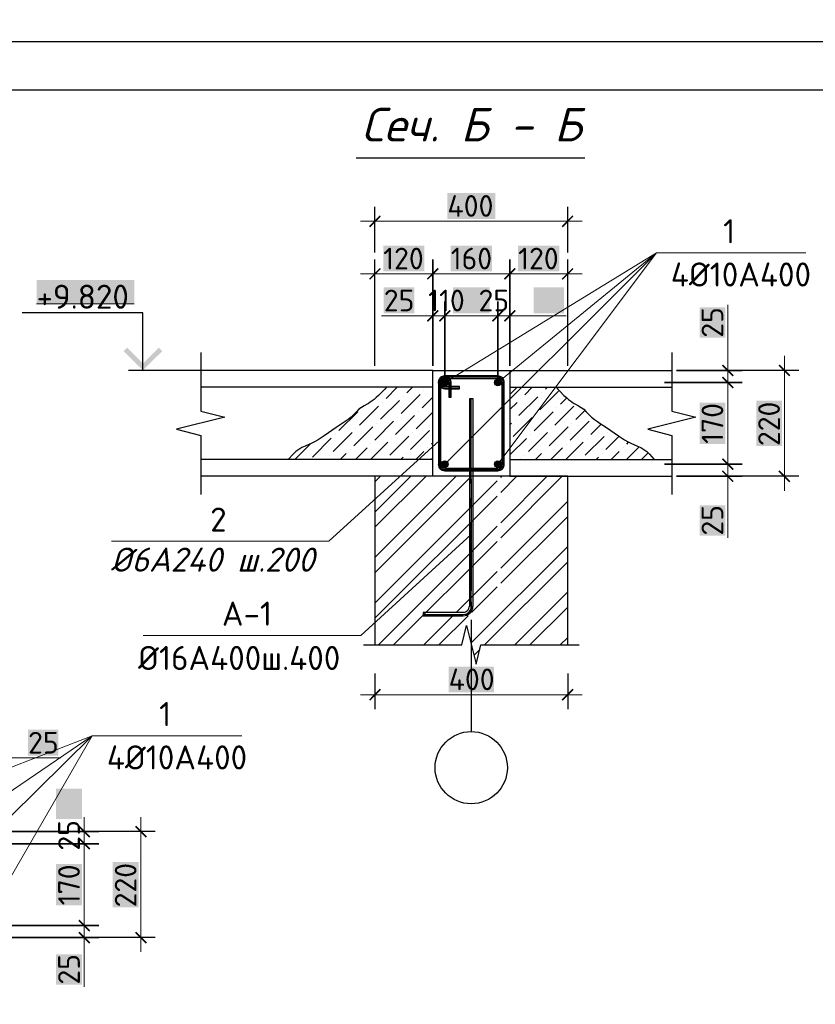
# Model space of a CAD drawing. Header units: millimetres. Extents: x 363306 to 7757304, y 1022887 to 1207196.
# Tile 666 of 1056: x 2271030 to 2279289, y 1078681 to 1088906. Entities that reach past the tile are written whole.
import ezdxf

# ---------------------------------------------------------------- set-up
doc = ezdxf.new("R2010")
doc.units = ezdxf.units.MM
for name, color, linetype in [('0 @ 100', 7, 'Continuous'), ('PDF4_0', 7, 'Continuous'), ('PDF4_Text', 7, 'Continuous'), ('PDF4_Размерные линии', 7, 'Continuous')]:
    doc.layers.add(name, color=color, linetype=linetype)
for name, color, linetype, true_color in [('PDF4__Армирования', 7, 'Continuous', 0x0000dd), ('PDF4__ось', 7, 'Continuous', 0x989898), ('PDF4_Layer7', 7, 'Continuous', 0x947000)]:
    doc.layers.add(name, color=color, linetype=linetype, true_color=true_color)
doc.styles.add('PDF ISOCPEUR', font='isocpeur.TTF')
doc.styles.add('PDF ISOCPEUR Italic', font='isocpeui.ttf')
doc.styles.add('Times New Roman', font='times.ttf')
doc.styles.add('ГОСТ 2.304', font='isocpeui.ttf')

msp = doc.modelspace()

# ---------------------------------------------------------------- linework, layer by layer
at = {"color": 5}
msp.add_lwpolyline([(2256404.77, 1088678.072), (2298404.77, 1088678.072), (2298404.77, 1058978.072), (2256404.77, 1058978.072)], close=True, dxfattribs=at)
at = {"color": 5, "lineweight": 30}
msp.add_lwpolyline([(2258404.77, 1088178.072), (2297904.77, 1088178.072), (2297904.77, 1059478.072), (2258404.77, 1059478.072)], close=True, dxfattribs=at)
at = {"layer": 'PDF4_0', "lineweight": 25, "elevation": 0}
for points in [[(2274717.31, 1086488.395), (2274717.31, 1086962.536)], [(2276718.554, 1086488.395), (2276718.554, 1086962.536)], [(2274717.31, 1085310.74), (2274717.31, 1086416.042)], [(2275317.683, 1085980.387), (2275317.683, 1085310.74), (2275317.683, 1086416.042), (2275317.683, 1085310.74)], [(2276118.181, 1085310.74), (2276118.181, 1086416.042), (2276118.181, 1085310.74), (2276118.181, 1085980.387)], [(2276718.554, 1085310.74), (2276718.554, 1086416.042)], [(2272309.659, 1085264.557), (2272309.659, 1085863.391), (2271055.032, 1085863.391)], [(2272910.032, 1085450.827), (2272910.032, 1085264.557), (2272910.032, 1084839.677), (2273159.418, 1084776.561), (2272659.107, 1084651.868), (2272910.032, 1084588.752), (2272910.032, 1084163.873), (2272910.032, 1083976.063)], [(2277800.766, 1085450.827), (2277800.766, 1085264.557), (2277800.766, 1084839.677), (2278050.151, 1084776.561), (2277549.84, 1084651.868), (2277800.766, 1084588.752), (2277800.766, 1084163.873), (2277800.766, 1083976.063)], [(2273556.588, 1085264.557), (2272158.796, 1085264.557)], [(2279118.508, 1085264.557), (2277846.948, 1085264.557), (2278530.45, 1085264.557)], [(2275717.932, 1084134.624), (2275717.932, 1082973.902)], [(2279118.508, 1084163.873), (2277846.948, 1084163.873), (2278530.45, 1084163.873)], [(2275717.932, 1082861.524), (2275717.932, 1082786.093)], [(2275717.932, 1082673.715), (2275717.932, 1081512.993)], [(2274597.235, 1082413.553), (2274717.31, 1082413.553), (2275617.87, 1082413.553), (2275668.671, 1082613.678), (2275767.193, 1082213.429), (2275817.994, 1082413.553), (2276718.554, 1082413.553), (2276838.629, 1082413.553)], [(2274717.31, 1082413.553), (2274717.31, 1082413.553)], [(2274717.31, 1082116.446), (2274717.31, 1081745.446)], [(2276718.554, 1082116.446), (2276718.554, 1081745.446)], [(2272437.589, 1080473.869), (2270893.552, 1080473.869), (2271851.071, 1080473.869)], [(2272437.589, 1079373.185), (2270893.552, 1079373.185), (2271851.071, 1079373.185)]]:
    msp.add_lwpolyline(points, dxfattribs=at)
at = {"layer": 'PDF4_0', "lineweight": 18, "elevation": 0}
for points in [[(2274567.986, 1086813.212), (2276867.878, 1086813.212)], [(2274567.986, 1086266.719), (2275468.546, 1086266.719)], [(2275168.36, 1086266.719), (2276267.505, 1086266.719)], [(2276867.878, 1086266.719), (2275967.318, 1086266.719)], [(2278381.127, 1085943.441), (2278381.127, 1085264.557)], [(2274785.044, 1085831.063), (2275317.683, 1085831.063)], [(2275168.36, 1085831.063), (2275593.239, 1085831.063)], [(2275293.052, 1085831.063), (2276142.812, 1085831.063)], [(2275842.625, 1085831.063), (2276267.505, 1085831.063)], [(2276703.16, 1085831.063), (2276118.181, 1085831.063)], [(2278381.127, 1084989.001), (2278381.127, 1085413.881)], [(2278969.185, 1084014.549), (2278969.185, 1085413.881)], [(2278381.127, 1084139.242), (2278381.127, 1085289.188)], [(2278381.127, 1084014.549), (2278381.127, 1084439.428)], [(2278381.127, 1083523.474), (2278381.127, 1084163.873)], [(2274567.986, 1081894.769), (2276867.878, 1081894.769)], [(2271455.44, 1081238.96), (2270768.859, 1081238.96)], [(2271700.208, 1080198.313), (2271700.208, 1080623.193)], [(2272288.266, 1079223.861), (2272288.266, 1080623.193)], [(2271700.208, 1079348.554), (2271700.208, 1080498.5)], [(2271700.208, 1079223.861), (2271700.208, 1079648.741)], [(2271700.208, 1078860.558), (2271700.208, 1079373.185)]]:
    msp.add_lwpolyline(points, dxfattribs=at)
at = {"layer": 'PDF4_0', "lineweight": 20, "elevation": 0}
for points in [[(2275442.376, 1084288.565), (2277639.127, 1086483.777), (2275993.488, 1084288.565)], [(2275993.488, 1085138.325), (2277639.127, 1086483.777), (2275442.376, 1085138.325)], [(2277639.127, 1086483.777), (2279192.4, 1086483.777)], [(2275388.496, 1084534.872), (2274240.09, 1083489.607), (2271981.763, 1083489.607)], [(2275717.932, 1083558.881), (2274569.526, 1082512.076), (2272311.198, 1082512.076)], [(2268893.847, 1079497.878), (2271783.336, 1081469.873), (2270642.627, 1079497.878)], [(2270642.627, 1080347.637), (2271783.336, 1081469.873), (2268893.847, 1080347.637)], [(2271783.336, 1081469.873), (2273336.61, 1081469.873)]]:
    msp.add_lwpolyline(points, dxfattribs=at)
at = {"layer": 'PDF4_0', "color": 7, "lineweight": 0, "true_color": 0xffffff, "elevation": 0}
for points in [[(2271204.356, 1085954.217), (2272218.833, 1085954.217)], [(2271205.896, 1085954.217), (2272218.833, 1085954.217)]]:
    msp.add_lwpolyline(points, dxfattribs=at)
at = {"layer": 'PDF4_0', "lineweight": 25, "elevation": 0}
for points in [[(2275442.376, 1085980.387), (2275442.376, 1085186.047)], [(2275993.488, 1085980.387), (2275993.488, 1085186.047)], [(2278530.45, 1085138.325), (2277722.255, 1085138.325)], [(2278530.45, 1084288.565), (2277722.255, 1084288.565)], [(2271851.071, 1080347.637), (2270768.859, 1080347.637)], [(2271851.071, 1079497.878), (2270768.859, 1079497.878)]]:
    msp.add_lwpolyline(points, close=True, dxfattribs=at)
at = {"layer": 'PDF4_0', "lineweight": 30, "elevation": 0}
msp.add_lwpolyline([(2275317.683, 1085264.557), (2276118.181, 1085264.557), (2276118.181, 1084163.873), (2275317.683, 1084163.873)], close=True, dxfattribs=at)
at = {"layer": 'PDF4_0', "color": 1, "lineweight": 20, "elevation": 0}
for points in [[(2275408.509, 1085136.785), (2275445.455, 1085173.731)], [(2275410.048, 1085149.101), (2275433.14, 1085172.192)], [(2275410.048, 1085127.549), (2275454.691, 1085170.652)], [(2275414.667, 1085119.852), (2275462.388, 1085167.574)], [(2275419.285, 1085113.694), (2275468.546, 1085162.955)], [(2275425.442, 1085109.076), (2275473.164, 1085156.798)], [(2275433.14, 1085105.997), (2275476.243, 1085149.101)], [(2275442.376, 1085104.457), (2275477.783, 1085138.325)], [(2275958.081, 1085141.403), (2275990.409, 1085173.731)], [(2275959.621, 1085130.628), (2276001.185, 1085172.192)], [(2275962.7, 1085122.93), (2276008.882, 1085169.113)], [(2275964.239, 1085158.337), (2275975.015, 1085167.574)], [(2275967.318, 1085116.773), (2276015.04, 1085164.495)], [(2275973.476, 1085110.615), (2276021.198, 1085159.876)], [(2275979.633, 1085107.536), (2276024.276, 1085152.179)], [(2275988.87, 1085104.457), (2276027.355, 1085142.943)], [(2275999.646, 1085105.997), (2276025.816, 1085132.167)], [(2275457.77, 1085107.536), (2275474.704, 1085124.47)], [(2275408.509, 1084287.026), (2275445.455, 1084322.433)], [(2275410.048, 1084299.341), (2275433.14, 1084322.433)], [(2275410.048, 1084277.79), (2275454.691, 1084320.893)], [(2275414.667, 1084270.092), (2275462.388, 1084317.814)], [(2275419.285, 1084263.935), (2275468.546, 1084313.196)], [(2275958.081, 1084287.026), (2275995.027, 1084322.433)], [(2275959.621, 1084299.341), (2275982.712, 1084322.433)], [(2275961.16, 1084277.79), (2276004.264, 1084320.893)], [(2275964.239, 1084270.092), (2276011.961, 1084317.814)], [(2275968.857, 1084263.935), (2276018.119, 1084313.196)], [(2275425.442, 1084259.316), (2275473.164, 1084305.499)], [(2275433.14, 1084256.238), (2275476.243, 1084297.802)], [(2275442.376, 1084254.698), (2275477.783, 1084288.565)], [(2275457.77, 1084257.777), (2275474.704, 1084274.711)], [(2275975.015, 1084259.316), (2276022.737, 1084305.499)], [(2275982.712, 1084256.238), (2276025.816, 1084297.802)], [(2275993.488, 1084254.698), (2276027.355, 1084288.565)], [(2276007.343, 1084257.777), (2276024.276, 1084274.711)]]:
    msp.add_lwpolyline(points, dxfattribs=at)
at = {"layer": 'PDF4_0', "color": 8, "lineweight": 25, "true_color": 0x767676, "elevation": 0}
for points in [[(2274837.384, 1085089.063), (2274820.451, 1085069.051), (2274800.438, 1085049.038), (2274755.795, 1085004.395), (2274731.165, 1084982.843), (2274709.613, 1084962.831), (2274688.061, 1084947.437), (2274669.588, 1084933.582), (2274651.115, 1084921.267), (2274635.721, 1084912.03), (2274604.932, 1084896.636), (2274577.223, 1084879.702), (2274551.053, 1084859.69), (2274524.882, 1084833.52), (2274497.173, 1084805.81), (2274469.463, 1084778.101), (2274440.214, 1084753.47), (2274409.426, 1084731.918), (2274378.638, 1084711.906), (2274313.982, 1084671.881), (2274190.829, 1084585.673), (2274129.252, 1084544.109), (2274096.924, 1084524.097), (2274063.057, 1084508.702), (2273992.244, 1084477.914), (2273958.376, 1084462.52), (2273926.049, 1084444.047), (2273896.8, 1084420.955), (2273869.09, 1084394.785), (2273818.289, 1084339.366)], [(2274832.766, 1084972.067), (2274949.762, 1085089.063)], [(2275049.824, 1085030.565), (2275106.783, 1085089.063)], [(2275225.318, 1085050.578), (2275225.318, 1085050.578)], [(2276118.181, 1085013.632), (2276193.612, 1085089.063)], [(2276272.123, 1085010.553), (2276350.633, 1085089.063)], [(2276429.143, 1084853.532), (2276624.65, 1085049.038)], [(2276447.617, 1085030.565), (2276447.617, 1085030.565)], [(2276487.641, 1085069.051), (2276507.654, 1085089.063)], [(2276598.48, 1085089.063), (2276615.413, 1085069.051), (2276635.426, 1085049.038), (2276680.069, 1085004.395), (2276704.699, 1084982.843), (2276726.251, 1084962.831), (2276747.803, 1084947.437), (2276766.276, 1084933.582), (2276784.749, 1084921.267), (2276800.143, 1084912.03), (2276830.932, 1084896.636), (2276858.641, 1084879.702), (2276884.811, 1084859.69), (2276910.982, 1084833.52), (2276938.691, 1084805.81), (2276966.401, 1084778.101), (2276995.65, 1084753.47), (2277026.438, 1084731.918), (2277057.226, 1084711.906), (2277121.882, 1084671.881), (2277245.035, 1084585.673), (2277306.612, 1084544.109), (2277338.94, 1084524.097), (2277372.807, 1084508.702), (2277443.62, 1084477.914), (2277477.488, 1084462.52), (2277509.815, 1084444.047), (2277539.064, 1084420.955), (2277566.774, 1084394.785), (2277617.575, 1084339.366)], [(2274774.268, 1084756.549), (2274971.314, 1084952.055)], [(2274794.281, 1084932.043), (2274794.281, 1084932.043)], [(2274989.787, 1084815.047), (2275186.833, 1085012.092)], [(2275009.799, 1084992.08), (2275009.799, 1084992.08)], [(2275206.845, 1084873.545), (2275317.683, 1084985.922)], [(2276118.181, 1084856.611), (2276193.612, 1084932.043)], [(2276212.085, 1084795.034), (2276409.131, 1084990.54)], [(2276232.098, 1084970.528), (2276232.098, 1084970.528)], [(2276644.662, 1084912.03), (2276710.857, 1084978.225)], [(2274341.692, 1084638.014), (2274538.737, 1084835.059)], [(2274558.75, 1084696.511), (2274754.256, 1084893.557)], [(2274577.223, 1084873.545), (2274577.223, 1084873.545)], [(2275146.808, 1084658.026), (2275317.683, 1084828.901)], [(2275166.82, 1084835.059), (2275166.82, 1084835.059)], [(2276369.106, 1084636.474), (2276566.152, 1084833.52)], [(2276586.164, 1084696.511), (2276781.67, 1084892.018)], [(2276606.177, 1084873.545), (2276606.177, 1084873.545)], [(2276801.683, 1084755.009), (2276895.587, 1084848.914)], [(2274715.77, 1084539.491), (2274911.277, 1084736.536)], [(2274931.289, 1084599.528), (2275128.335, 1084795.034)], [(2274951.301, 1084775.022), (2274951.301, 1084775.022)], [(2276153.588, 1084577.976), (2276350.633, 1084775.022)], [(2276173.6, 1084755.009), (2276173.6, 1084755.009)], [(2276389.119, 1084813.507), (2276389.119, 1084813.507)], [(2276743.185, 1084539.491), (2276940.231, 1084734.997)], [(2274283.194, 1084422.495), (2274480.239, 1084618.001)], [(2274498.712, 1084480.993), (2274695.758, 1084678.038)], [(2274518.725, 1084658.026), (2274518.725, 1084658.026)], [(2274734.243, 1084716.524), (2274734.243, 1084716.524)], [(2275088.31, 1084440.968), (2275285.355, 1084638.014)], [(2275108.322, 1084618.001), (2275108.322, 1084618.001)], [(2276118.181, 1084699.59), (2276133.575, 1084716.524)], [(2276310.608, 1084420.955), (2276507.654, 1084618.001)], [(2276527.666, 1084479.453), (2276723.172, 1084676.499)], [(2276546.139, 1084656.487), (2276546.139, 1084656.487)], [(2276763.197, 1084716.524), (2276763.197, 1084716.524)], [(2276958.704, 1084597.989), (2277066.463, 1084705.748)], [(2277135.737, 1084618.001), (2277135.737, 1084618.001)], [(2274067.675, 1084362.458), (2274263.181, 1084559.503)], [(2274303.206, 1084599.528), (2274303.206, 1084599.528)], [(2274671.127, 1084339.366), (2274852.779, 1084519.478)], [(2274872.791, 1084382.47), (2275068.297, 1084579.516)], [(2274892.804, 1084559.503), (2274892.804, 1084559.503)], [(2275305.368, 1084501.005), (2275317.683, 1084513.321)], [(2276118.181, 1084385.549), (2276290.596, 1084557.964)], [(2276330.621, 1084597.989), (2276330.621, 1084597.989)], [(2276700.081, 1084339.366), (2276880.193, 1084519.478)], [(2276900.206, 1084382.47), (2277097.251, 1084577.976)], [(2276920.218, 1084557.964), (2276920.218, 1084557.964)], [(2277115.724, 1084440.968), (2277254.272, 1084579.516)], [(2277332.782, 1084499.466), (2277351.255, 1084517.939)], [(2273886.024, 1084339.366), (2274047.663, 1084501.005)], [(2274460.227, 1084440.968), (2274460.227, 1084440.968)], [(2274514.107, 1084339.366), (2274637.26, 1084460.98)], [(2274675.745, 1084501.005), (2274675.745, 1084501.005)], [(2275143.729, 1084339.366), (2275225.318, 1084422.495)], [(2275265.343, 1084460.98), (2275265.343, 1084460.98)], [(2276487.641, 1084440.968), (2276487.641, 1084440.968)], [(2276543.06, 1084339.366), (2276664.675, 1084460.98)], [(2276703.16, 1084499.466), (2276703.16, 1084499.466)], [(2277171.143, 1084339.366), (2277254.272, 1084420.955)], [(2277292.757, 1084460.98), (2277292.757, 1084460.98)], [(2277328.164, 1084339.366), (2277460.554, 1084470.217)], [(2274200.065, 1084339.366), (2274204.683, 1084343.985)], [(2274243.169, 1084382.47), (2274243.169, 1084382.47)], [(2274357.086, 1084339.366), (2274420.202, 1084402.482)], [(2274832.766, 1084343.985), (2274832.766, 1084343.985)], [(2274985.169, 1084339.366), (2275009.799, 1084362.458)], [(2275049.824, 1084402.482), (2275049.824, 1084402.482)], [(2275300.75, 1084339.366), (2275317.683, 1084356.3)], [(2276229.019, 1084339.366), (2276232.098, 1084342.445)], [(2276272.123, 1084382.47), (2276272.123, 1084382.47)], [(2276386.04, 1084339.366), (2276447.617, 1084400.943)], [(2276860.181, 1084342.445), (2276860.181, 1084342.445)], [(2277014.123, 1084339.366), (2277037.214, 1084362.458)], [(2277077.239, 1084400.943), (2277077.239, 1084400.943)], [(2277489.803, 1084342.445), (2277554.459, 1084407.101)], [(2274717.31, 1083791.333), (2275091.389, 1084163.873)], [(2274717.31, 1083320.271), (2275562.451, 1084163.873)], [(2274717.31, 1084105.375), (2274775.808, 1084163.873)], [(2274717.31, 1083634.312), (2275248.409, 1084163.873)], [(2274717.31, 1083163.25), (2275719.471, 1084163.873)], [(2274717.31, 1082847.669), (2275985.791, 1084116.151)], [(2276022.737, 1084153.097), (2276033.513, 1084163.873)], [(2276022.737, 1083682.034), (2276504.575, 1084163.873)], [(2276022.737, 1083996.076), (2276190.534, 1084163.873)], [(2276022.737, 1083525.014), (2276661.596, 1084163.873)], [(2274717.31, 1082690.649), (2275985.791, 1083959.13)], [(2276022.737, 1083210.972), (2276718.554, 1083905.25)], [(2276022.737, 1083053.952), (2276718.554, 1083748.229)], [(2274754.256, 1082413.553), (2275985.791, 1083645.088)], [(2274911.277, 1082413.553), (2275985.791, 1083488.068)], [(2275713.314, 1082430.487), (2276718.554, 1083434.188)], [(2275854.94, 1082413.553), (2276718.554, 1083277.167)], [(2275562.451, 1082750.686), (2275985.791, 1083174.026)], [(2275719.471, 1082750.686), (2275985.791, 1083017.006)], [(2276168.982, 1082413.553), (2276718.554, 1082963.126)], [(2276326.002, 1082413.553), (2276718.554, 1082804.566)], [(2275225.318, 1082413.553), (2275527.044, 1082713.74)], [(2275382.339, 1082413.553), (2275684.065, 1082713.74)], [(2276640.044, 1082413.553), (2276718.554, 1082490.524)], [(2275745.642, 1082304.255), (2275805.679, 1082364.292)]]:
    msp.add_lwpolyline(points, dxfattribs=at)
at = {"layer": 'PDF4_0', "lineweight": 30, "elevation": 0}
msp.add_lwpolyline([(2276718.554, 1082413.553), (2276718.554, 1084163.873), (2274717.31, 1084163.873), (2274717.31, 1082413.553)], dxfattribs=at)
at = {"layer": 'PDF4_0', "lineweight": 25}
msp.add_circle((2275717.162, 1081138.145, 0), 374.848, dxfattribs=at)
at = {"layer": 'PDF4_0', "color": 7, "true_color": 0xffffff, "transparency": 33554559}
for points in [[(2275470.086, 1087107.241, 0), (2275470.086, 1086837.843, 0), (2275965.778, 1087107.241, 0)], [(2275470.086, 1086837.843, 0), (2275965.778, 1087107.241, 0), (2275965.778, 1086837.843, 0)], [(2274803.517, 1086560.748, 0), (2274803.517, 1086291.349, 0), (2275231.476, 1086560.748, 0)], [(2274803.517, 1086291.349, 0), (2275231.476, 1086560.748, 0), (2275231.476, 1086291.349, 0)], [(2275503.953, 1086560.748, 0), (2275503.953, 1086291.349, 0), (2275931.911, 1086560.748, 0)], [(2275503.953, 1086291.349, 0), (2275931.911, 1086560.748, 0), (2275931.911, 1086291.349, 0)], [(2276204.388, 1086560.748, 0), (2276204.388, 1086291.349, 0), (2276632.347, 1086560.748, 0)], [(2276204.388, 1086291.349, 0), (2276632.347, 1086560.748, 0), (2276632.347, 1086291.349, 0)], [(2271204.356, 1086203.602, 0), (2272218.833, 1086203.602, 0), (2271204.356, 1085954.217, 0)], [(2272218.833, 1086203.602, 0), (2271204.356, 1085954.217, 0), (2272218.833, 1085954.217, 0)], [(2271205.896, 1086203.602, 0), (2272218.833, 1086203.602, 0), (2271205.896, 1085954.217, 0)], [(2272218.833, 1086203.602, 0), (2271205.896, 1085954.217, 0), (2272218.833, 1085954.217, 0)], [(2274809.675, 1086125.092, 0), (2274809.675, 1085855.694, 0), (2275125.256, 1086125.092, 0)], [(2274809.675, 1085855.694, 0), (2275125.256, 1086125.092, 0), (2275125.256, 1085855.694, 0)], [(2275527.044, 1086125.092, 0), (2275527.044, 1085855.694, 0), (2275908.82, 1086125.092, 0)], [(2275527.044, 1085855.694, 0), (2275908.82, 1086125.092, 0), (2275908.82, 1085855.694, 0)], [(2276364.488, 1086125.092, 0), (2276364.488, 1085855.694, 0), (2276678.529, 1086125.092, 0)], [(2276364.488, 1085855.694, 0), (2276678.529, 1086125.092, 0), (2276678.529, 1085855.694, 0)], [(2278087.098, 1085603.229, 0), (2278356.496, 1085603.229, 0), (2278087.098, 1085918.81, 0)], [(2278356.496, 1085603.229, 0), (2278087.098, 1085918.81, 0), (2278356.496, 1085918.81, 0)], [(2278087.098, 1084501.005, 0), (2278356.496, 1084501.005, 0), (2278087.098, 1084927.424, 0)], [(2278356.496, 1084501.005, 0), (2278087.098, 1084927.424, 0), (2278356.496, 1084927.424, 0)], [(2278675.156, 1084477.914, 0), (2278944.554, 1084477.914, 0), (2278675.156, 1084950.516, 0)], [(2278944.554, 1084477.914, 0), (2278675.156, 1084950.516, 0), (2278944.554, 1084950.516, 0)], [(2278087.098, 1083548.105, 0), (2278356.496, 1083548.105, 0), (2278087.098, 1083862.146, 0)], [(2278356.496, 1083548.105, 0), (2278087.098, 1083862.146, 0), (2278356.496, 1083862.146, 0)], [(2275482.401, 1082188.798, 0), (2275482.401, 1081919.4, 0), (2275953.463, 1082188.798, 0)], [(2275482.401, 1081919.4, 0), (2275953.463, 1082188.798, 0), (2275953.463, 1081919.4, 0)], [(2271116.768, 1081532.989, 0), (2271116.768, 1081263.591, 0), (2271430.809, 1081532.989, 0)], [(2271116.768, 1081263.591, 0), (2271430.809, 1081532.989, 0), (2271430.809, 1081263.591, 0)], [(2271406.179, 1080604.72, 0), (2271675.577, 1080604.72, 0), (2271406.179, 1080918.761, 0)], [(2271675.577, 1080604.72, 0), (2271406.179, 1080918.761, 0), (2271675.577, 1080918.761, 0)], [(2271406.179, 1079708.778, 0), (2271675.577, 1079708.778, 0), (2271406.179, 1080136.737, 0)], [(2271675.577, 1079708.778, 0), (2271406.179, 1080136.737, 0), (2271675.577, 1080136.737, 0)], [(2271994.237, 1079687.226, 0), (2272263.635, 1079687.226, 0), (2271994.237, 1080159.828, 0)], [(2272263.635, 1079687.226, 0), (2271994.237, 1080159.828, 0), (2272263.635, 1080159.828, 0)], [(2271406.179, 1078885.189, 0), (2271675.577, 1078885.189, 0), (2271406.179, 1079199.231, 0)], [(2271675.577, 1078885.189, 0), (2271406.179, 1079199.231, 0), (2271675.577, 1079199.231, 0)]]:
    msp.add_solid(points, dxfattribs=at)
at = {"layer": 'PDF4_0', "transparency": 33554559}
for points in [[(2274768.111, 1086874.789, 0), (2274668.048, 1086750.096, 0), (2274655.733, 1086762.411, 0)], [(2274780.426, 1086864.013, 0), (2274768.111, 1086874.789, 0), (2274668.048, 1086750.096, 0)], [(2276655.438, 1086762.411, 0), (2276667.753, 1086750.096, 0), (2276767.816, 1086874.789, 0)], [(2276667.753, 1086750.096, 0), (2276767.816, 1086874.789, 0), (2276780.131, 1086864.013, 0)], [(2274768.111, 1086328.295, 0), (2274668.048, 1086205.142, 0), (2274655.733, 1086215.918, 0)], [(2274780.426, 1086317.519, 0), (2274768.111, 1086328.295, 0), (2274668.048, 1086205.142, 0)], [(2275256.106, 1086215.918, 0), (2275266.882, 1086205.142, 0), (2275368.484, 1086328.295, 0)], [(2275368.484, 1086328.295, 0), (2275266.882, 1086205.142, 0), (2275256.106, 1086215.918, 0)], [(2275266.882, 1086205.142, 0), (2275368.484, 1086328.295, 0), (2275380.799, 1086317.519, 0)], [(2275380.799, 1086317.519, 0), (2275368.484, 1086328.295, 0), (2275266.882, 1086205.142, 0)], [(2276055.065, 1086215.918, 0), (2276067.38, 1086205.142, 0), (2276168.982, 1086328.295, 0)], [(2276168.982, 1086328.295, 0), (2276067.38, 1086205.142, 0), (2276055.065, 1086215.918, 0)], [(2276067.38, 1086205.142, 0), (2276168.982, 1086328.295, 0), (2276179.758, 1086317.519, 0)], [(2276179.758, 1086317.519, 0), (2276168.982, 1086328.295, 0), (2276067.38, 1086205.142, 0)], [(2276655.438, 1086215.918, 0), (2276667.753, 1086205.142, 0), (2276767.816, 1086328.295, 0)], [(2276667.753, 1086205.142, 0), (2276767.816, 1086328.295, 0), (2276780.131, 1086317.519, 0)], [(2275368.484, 1085892.64, 0), (2275266.882, 1085767.947, 0), (2275256.106, 1085780.262, 0)], [(2275380.799, 1085880.324, 0), (2275368.484, 1085892.64, 0), (2275266.882, 1085767.947, 0)], [(2275380.799, 1085780.262, 0), (2275393.115, 1085767.947, 0), (2275493.177, 1085892.64, 0)], [(2275493.177, 1085892.64, 0), (2275393.115, 1085767.947, 0), (2275380.799, 1085780.262, 0)], [(2275393.115, 1085767.947, 0), (2275493.177, 1085892.64, 0), (2275505.492, 1085880.324, 0)], [(2275505.492, 1085880.324, 0), (2275493.177, 1085892.64, 0), (2275393.115, 1085767.947, 0)], [(2275930.372, 1085780.262, 0), (2275942.687, 1085767.947, 0), (2276042.749, 1085892.64, 0)], [(2276042.749, 1085892.64, 0), (2275942.687, 1085767.947, 0), (2275930.372, 1085780.262, 0)], [(2275942.687, 1085767.947, 0), (2276042.749, 1085892.64, 0), (2276055.065, 1085880.324, 0)], [(2276055.065, 1085880.324, 0), (2276042.749, 1085892.64, 0), (2275942.687, 1085767.947, 0)], [(2276055.065, 1085780.262, 0), (2276067.38, 1085767.947, 0), (2276168.982, 1085892.64, 0)], [(2276067.38, 1085767.947, 0), (2276168.982, 1085892.64, 0), (2276179.758, 1085880.324, 0)], [(2272109.534, 1085464.681, 0), (2272309.659, 1085335.37, 0), (2272144.941, 1085500.088, 0)], [(2272309.659, 1085264.557, 0), (2272109.534, 1085464.681, 0), (2272309.659, 1085335.37, 0)], [(2272509.783, 1085464.681, 0), (2272309.659, 1085335.37, 0), (2272474.377, 1085500.088, 0)], [(2272309.659, 1085264.557, 0), (2272509.783, 1085464.681, 0), (2272309.659, 1085335.37, 0)], [(2278442.703, 1085213.756, 0), (2278318.01, 1085313.818, 0), (2278330.326, 1085326.134, 0)], [(2278430.388, 1085201.441, 0), (2278442.703, 1085213.756, 0), (2278318.01, 1085313.818, 0)], [(2279030.761, 1085213.756, 0), (2278906.068, 1085313.818, 0), (2278918.384, 1085326.134, 0)], [(2279018.446, 1085201.441, 0), (2279030.761, 1085213.756, 0), (2278906.068, 1085313.818, 0)], [(2278442.703, 1085089.063, 0), (2278318.01, 1085189.125, 0), (2278330.326, 1085201.441, 0)], [(2278330.326, 1085201.441, 0), (2278318.01, 1085189.125, 0), (2278442.703, 1085089.063, 0)], [(2278430.388, 1085076.748, 0), (2278442.703, 1085089.063, 0), (2278318.01, 1085189.125, 0)], [(2278318.01, 1085189.125, 0), (2278442.703, 1085089.063, 0), (2278430.388, 1085076.748, 0)], [(2278442.703, 1084239.304, 0), (2278318.01, 1084339.366, 0), (2278330.326, 1084351.682, 0)], [(2278330.326, 1084351.682, 0), (2278318.01, 1084339.366, 0), (2278442.703, 1084239.304, 0)], [(2278430.388, 1084226.989, 0), (2278442.703, 1084239.304, 0), (2278318.01, 1084339.366, 0)], [(2278318.01, 1084339.366, 0), (2278442.703, 1084239.304, 0), (2278430.388, 1084226.989, 0)], [(2278330.326, 1084225.449, 0), (2278318.01, 1084214.673, 0), (2278442.703, 1084113.072, 0)], [(2278318.01, 1084214.673, 0), (2278442.703, 1084113.072, 0), (2278430.388, 1084102.296, 0)], [(2278918.384, 1084225.449, 0), (2278906.068, 1084214.673, 0), (2279030.761, 1084113.072, 0)], [(2278906.068, 1084214.673, 0), (2279030.761, 1084113.072, 0), (2279018.446, 1084102.296, 0)], [(2274768.111, 1081957.885, 0), (2274668.048, 1081833.192, 0), (2274655.733, 1081843.968, 0)], [(2274780.426, 1081945.57, 0), (2274768.111, 1081957.885, 0), (2274668.048, 1081833.192, 0)], [(2276655.438, 1081843.968, 0), (2276667.753, 1081833.192, 0), (2276767.816, 1081957.885, 0)], [(2276667.753, 1081833.192, 0), (2276767.816, 1081957.885, 0), (2276780.131, 1081945.57, 0)], [(2271761.784, 1080423.069, 0), (2271638.631, 1080523.131, 0), (2271649.407, 1080535.446, 0)], [(2272349.842, 1080423.069, 0), (2272226.689, 1080523.131, 0), (2272237.465, 1080535.446, 0)], [(2271751.009, 1080410.753, 0), (2271761.784, 1080423.069, 0), (2271638.631, 1080523.131, 0)], [(2272339.067, 1080410.753, 0), (2272349.842, 1080423.069, 0), (2272226.689, 1080523.131, 0)], [(2271761.784, 1080298.376, 0), (2271638.631, 1080398.438, 0), (2271649.407, 1080410.753, 0)], [(2271649.407, 1080410.753, 0), (2271638.631, 1080398.438, 0), (2271761.784, 1080298.376, 0)], [(2271751.009, 1080286.06, 0), (2271761.784, 1080298.376, 0), (2271638.631, 1080398.438, 0)], [(2271638.631, 1080398.438, 0), (2271761.784, 1080298.376, 0), (2271751.009, 1080286.06, 0)], [(2271761.784, 1079448.616, 0), (2271638.631, 1079548.679, 0), (2271649.407, 1079560.994, 0)], [(2271649.407, 1079560.994, 0), (2271638.631, 1079548.679, 0), (2271761.784, 1079448.616, 0)], [(2271751.009, 1079436.301, 0), (2271761.784, 1079448.616, 0), (2271638.631, 1079548.679, 0)], [(2271638.631, 1079548.679, 0), (2271761.784, 1079448.616, 0), (2271751.009, 1079436.301, 0)], [(2271649.407, 1079434.762, 0), (2271638.631, 1079423.986, 0), (2271761.784, 1079322.384, 0)], [(2271638.631, 1079423.986, 0), (2271761.784, 1079322.384, 0), (2271751.009, 1079311.608, 0)], [(2272237.465, 1079434.762, 0), (2272226.689, 1079423.986, 0), (2272349.842, 1079322.384, 0)], [(2272226.689, 1079423.986, 0), (2272349.842, 1079322.384, 0), (2272339.067, 1079311.608, 0)]]:
    msp.add_solid(points, dxfattribs=at)
at = {"layer": 'PDF4__Армирования', "lineweight": 30, "elevation": 0}
for points in [[(2275376.181, 1085138.325), (2275376.181, 1084288.565)], [(2275400.812, 1084288.565), (2275400.812, 1085138.325)], [(2275993.488, 1085206.059), (2275442.376, 1085206.059)], [(2275442.376, 1085192.204), (2275442.376, 1085192.204)], [(2275442.376, 1085181.428), (2275993.488, 1085181.428)], [(2275485.48, 1085138.325), (2275485.48, 1084985.922), (2275510.11, 1084985.922), (2275510.11, 1085138.325)], [(2276035.052, 1085138.325), (2276035.052, 1084288.565)], [(2276059.683, 1084288.565), (2276059.683, 1085138.325)], [(2275442.376, 1085072.13), (2275596.318, 1085072.13), (2275596.318, 1085096.76), (2275442.376, 1085096.76)], [(2275736.405, 1082815.342), (2275736.405, 1084967.449), (2275699.459, 1084967.449), (2275699.459, 1082815.342)], [(2275993.488, 1084245.462), (2275442.376, 1084245.462)], [(2275442.376, 1084222.37), (2275993.488, 1084222.37)], [(2275634.803, 1082750.686), (2275217.621, 1082750.686), (2275217.621, 1082713.74), (2275634.803, 1082713.74)]]:
    msp.add_lwpolyline(points, dxfattribs=at)
at = {"layer": 'PDF4__Армирования', "color": 1, "lineweight": 30}
for centre in [(2275441.606, 1085139.094, 0), (2275992.718, 1085139.094, 0), (2275441.606, 1084289.335, 0), (2275992.718, 1084289.335, 0)]:
    msp.add_circle(centre, 34.637, dxfattribs=at)
at = {"layer": 'PDF4__Армирования', "lineweight": 30}
for centre, radius, start, end in [((2275441.606, 1085139.094, 0), 66.965, 359.9999943, 180.0000057), ((2275441.606, 1085139.094, 0), 66.965, 89.9999943, 270.0000057), ((2275441.606, 1085139.094, 0), 42.335, 0.0008819, 179.9991181), ((2275441.606, 1085139.094, 0), 42.334, 90.0000017, 269.9999983), ((2275992.718, 1085139.094, 0), 66.965, 359.9999943, 90.0000057), ((2275992.718, 1085139.094, 0), 42.334, 0.0000017, 89.9999983), ((2275441.606, 1084289.335, 0), 66.965, 179.9999943, 270.0000057), ((2275441.606, 1084289.335, 0), 42.334, 180.0000017, 269.9999983), ((2275992.718, 1084289.335, 0), 42.334, 270.0000017, 359.9999983), ((2275992.718, 1084289.335, 0), 66.965, 269.9999943, 0.0000057), ((2275634.034, 1082816.111, 0), 63.886, 269.9999949, 0.0000051), ((2275634.034, 1082816.111, 0), 100.832, 270.0000013, 359.9999987)]:
    msp.add_arc(centre, radius, start, end, dxfattribs=at)
at = {"layer": 'PDF4__ось', "lineweight": 25, "elevation": 0}
for points in [[(2275497.795, 1084985.922), (2275497.795, 1085138.325), (2275497.795, 1085149.101), (2275494.716, 1085158.337), (2275490.098, 1085167.574), (2275483.94, 1085176.81), (2275476.243, 1085182.968), (2275467.007, 1085187.586), (2275457.77, 1085192.204), (2275448.534, 1085193.744), (2275437.758, 1085193.744), (2275428.521, 1085192.204), (2275417.745, 1085187.586), (2275410.048, 1085182.968), (2275402.351, 1085176.81), (2275396.193, 1085167.574), (2275391.575, 1085158.337), (2275388.496, 1085149.101), (2275388.496, 1085138.325), (2275388.496, 1084288.565), (2275388.496, 1084279.329), (2275391.575, 1084270.092), (2275394.654, 1084260.856), (2275400.812, 1084253.159), (2275406.969, 1084247.001), (2275414.667, 1084240.843), (2275423.903, 1084237.765), (2275433.14, 1084234.686), (2275442.376, 1084233.146), (2275993.488, 1084233.146), (2276002.724, 1084234.686), (2276011.961, 1084237.765), (2276021.198, 1084240.843), (2276028.895, 1084247.001), (2276035.052, 1084253.159), (2276041.21, 1084260.856), (2276044.289, 1084270.092), (2276047.368, 1084279.329), (2276047.368, 1084288.565), (2276047.368, 1085138.325), (2276047.368, 1085149.101), (2276044.289, 1085158.337), (2276041.21, 1085166.034), (2276035.052, 1085173.731), (2276028.895, 1085181.428), (2276021.198, 1085186.047), (2276011.961, 1085190.665), (2276002.724, 1085193.744), (2275993.488, 1085193.744), (2275442.376, 1085193.744), (2275433.14, 1085193.744), (2275422.364, 1085190.665), (2275414.667, 1085186.047), (2275405.43, 1085179.889), (2275399.272, 1085172.192), (2275393.115, 1085162.955), (2275390.036, 1085153.719), (2275388.496, 1085144.482), (2275388.496, 1085133.706), (2275390.036, 1085124.47), (2275393.115, 1085113.694), (2275399.272, 1085105.997), (2275405.43, 1085098.3), (2275414.667, 1085092.142), (2275422.364, 1085087.524), (2275433.14, 1085084.445), (2275442.376, 1085084.445), (2275596.318, 1085084.445)], [(2275717.932, 1084088.441), (2275717.932, 1084964.37)], [(2275717.932, 1083837.516), (2275717.932, 1083937.578)], [(2275217.621, 1082729.134), (2275634.803, 1082729.134), (2275650.198, 1082730.674), (2275664.052, 1082733.752), (2275676.368, 1082739.91), (2275688.683, 1082749.147), (2275697.92, 1082758.383), (2275707.156, 1082770.699), (2275713.314, 1082783.014), (2275716.393, 1082796.869), (2275717.932, 1082812.263), (2275717.932, 1083688.192)]]:
    msp.add_lwpolyline(points, dxfattribs=at)
at = {"layer": 'PDF4_Layer7', "color": 7, "lineweight": 25, "elevation": 0}
for points in [[(2275317.683, 1085264.557), (2272910.032, 1085264.557)], [(2276118.181, 1085264.557), (2277800.766, 1085264.557)], [(2275317.683, 1085089.063), (2272910.032, 1085089.063)], [(2276118.181, 1085089.063), (2277800.766, 1085089.063)], [(2275317.683, 1084339.366), (2272910.032, 1084339.366)], [(2276118.181, 1084339.366), (2277800.766, 1084339.366)], [(2275317.683, 1084163.873), (2272910.032, 1084163.873)], [(2276118.181, 1084163.873), (2277800.766, 1084163.873)]]:
    msp.add_lwpolyline(points, dxfattribs=at)
at = {"layer": 'PDF4_Layer7', "lineweight": 25, "elevation": 0}
msp.add_lwpolyline([(2275317.683, 1084163.873), (2275317.683, 1085264.557)], dxfattribs=at)
at = {"layer": 'PDF4_Размерные линии', "lineweight": 30, "elevation": 0}
msp.add_lwpolyline([(2274523.343, 1087470.544), (2276895.587, 1087470.544)], dxfattribs=at)

# ---------------------------------------------------------------- texts
at = {"lineweight": 0, "char_height": 237.6, "width": 5680.01686, "attachment_point": 4, "style": 'Times New Roman'}
for s, insert in [('\\pi554.39921;ПК 62.12-8  AIIIв-С8', (2196741.365, 1086177.532, 0)), ('\\pi554.39921;ПК 62.12-8  AIIIв-С8 ', (2203955.211, 1086177.532, 0)), ('\\pi554.39921;ПК 62.10-8  AIIIв-С8', (2196741.365, 1085702.332, 0)), ('\\pi554.39921;ПК 62.10-8  AIIIв-С8 ', (2203955.211, 1085702.332, 0)), ('\\pi554.39921;ПК 29.12-8  AIIIв-С8', (2196741.365, 1085227.132, 0)), ('\\pi554.39921;ПК 29.12-8  AIIIв-С8', (2203955.211, 1085227.132, 0)), ('\\pi554.39921;ПК 29.10-8  AIIIв-С8', (2196741.365, 1084751.932, 0)), ('\\pi554.39921;ПК 29.10-8  AIIIв-С8', (2203955.211, 1084751.932, 0))]:
    msp.add_mtext(s, dxfattribs=dict(at, insert=insert))
at = {"layer": '0 @ 100', "color": 7, "insert": (761996.908, 1075986.433), "char_height": 318.940213, "width": 19697.5359, "attachment_point": 4, "style": 'ГОСТ 2.304'}
msp.add_mtext('\\pi5457.36288;{\\fISOCPEUR|b1|i1|c204|p34;Характеристика участка строительства:\\P\\pi0;\\P}Расчетная зимняя температура воздух 15 °С.\\PСкоростной напор ветра   - 38кг/м2.\\PВес снегового покрова    - 50кг/м2.\\PКлассификация зданий по функциональной пожарной опасности - Ф 4.1 \\PКоэффициент надежности по назначению - 0.95\\P\\P^IПроектом разработано подъёмник для мало мобильных граждан населения грузоподъемностью 250 кг. скоростью 0,25 см/с. Двери шахт подъёмника противопожарные с пределом огнестойкости El 30. Подъёмники оборудованы кабинами габаритами 1500х1500 мм, ширина дверей кабины обеспечивает проезд инвалидной коляски. Для экстренных случаев подъёмник оснащен дополнительным аккумулятором и механическим спуском для безопасного спуска пассажира в нулевую отметку. Так же в дверях подъёмника установлены замки датчики которые открываются с ключевыми картами, чтобы открыть двери подъёмника.\\P^IС внешней и внутренней стороны наружных стен предусмотрено обшивка из аквапанелей толщиной 12,5мм с утеплением из минераловатной ваты на кварцевой основе, А =0,040 Вт/мС, толщиной 100мм. (по теплотехническому расчету). Наружная отделка из органическое стекло.\\P^IПодрядчик обязан предоставить заказчику сертификаты соответствия и пожарной безопасности на фасадную систему и все применяемые в данной системе материалы и изделия.\\PКонструкции, изделия и материалы применены по действующим стандартам, ТУ, сертификатам. На путях эвакуации используются отделочные материалы, соответствующие требованиям п. 5.25 ШНК 2.01.02-04.\\PОтделка стен с внутренней стороны окраска водоэмульсионными красками светлых тонов. Во внутренней и наружной отделке использованы современные отделочные материалы используемые на территории Республики Узбекистан.\\P^IКрыша - скатная из металлических профилированных листов с полимерными покрытиями с обеих сторон толщ.0,55мм по металлическим конструкциям.\\P^IПо периметру наружных стен устраивается бетонная отмостка. Бетон кл.В 7,5 шириной 1000 мм, толщиной 50 мм по гравийному основанию толщиной 100 мм -150 мм.\\P^IВсе строительно-монтажные работы вести согласно указаний соответствующих строительных норм и проекта производства работ (П.П.Р.) на основании ШНК 3.01.01 - 03 и КМК 3.01.02 - 00.', dxfattribs=at)
at = {"layer": 'PDF4_Text', "attachment_point": 7}
for s, insert, char_height, style in [('Сеч. Б - Б', (2274576.445, 1087641.355, 0), 349.9993, 'PDF ISOCPEUR Italic'), ('400', (2275470.086, 1086859.395, 0), 224.999, 'PDF ISOCPEUR'), ('1', (2278331.865, 1086583.839, 0), 250, 'PDF ISOCPEUR'), ('120', (2274803.517, 1086312.901, 0), 224.999, 'PDF ISOCPEUR'), ('160', (2275503.953, 1086312.901, 0), 224.999, 'PDF ISOCPEUR'), ('120', (2276204.388, 1086312.901, 0), 224.999, 'PDF ISOCPEUR'), ('4Ø10А400', (2277788.45, 1086134.329, 0), 249.9996, 'PDF ISOCPEUR'), ('+9.820', (2271204.356, 1085904.24, 0), 249.9996, 'PDF ISOCPEUR'), ('25 110 25', (2274809.675, 1085877.246, 0), 224.999, 'PDF ISOCPEUR'), ('2', (2273007.016, 1083589.669, 0), 250, 'PDF ISOCPEUR'), ('Ø6А240 ш.200', (2271973.601, 1083173.127, 0), 249.99907, 'PDF ISOCPEUR Italic'), ('A-1', (2273128.63, 1082612.138, 0), 249.9996, 'PDF ISOCPEUR'), ('Ø16А400ш.400', (2272258.858, 1082151.852, 0), 249.99957, 'PDF ISOCPEUR'), ('400', (2275482.401, 1081942.491, 0), 224.999, 'PDF ISOCPEUR'), ('1', (2272477.614, 1081569.936, 0), 250, 'PDF ISOCPEUR'), ('25', (2271116.768, 1081285.143, 0), 224.999, 'PDF ISOCPEUR'), ('4Ø10А400', (2271934.199, 1081118.886, 0), 249.9996, 'PDF ISOCPEUR')]:
    msp.add_mtext(s, dxfattribs=dict(at, insert=insert, char_height=char_height, style=style))
at = {"layer": 'PDF4_Text', "char_height": 224.999, "attachment_point": 7, "rotation": 90, "style": 'PDF ISOCPEUR'}
for s, insert in [('25', (2278333.405, 1085603.229, 0)), ('170', (2278333.405, 1084501.005, 0)), ('220', (2278921.463, 1084477.914, 0)), ('25', (2278333.405, 1083548.105, 0)), ('170 25', (2271654.025, 1079708.778, 0)), ('220', (2272242.083, 1079687.226, 0)), ('25', (2271654.025, 1078885.189, 0))]:
    msp.add_mtext(s, dxfattribs=dict(at, insert=insert))

doc.saveas('drawing.dxf')
